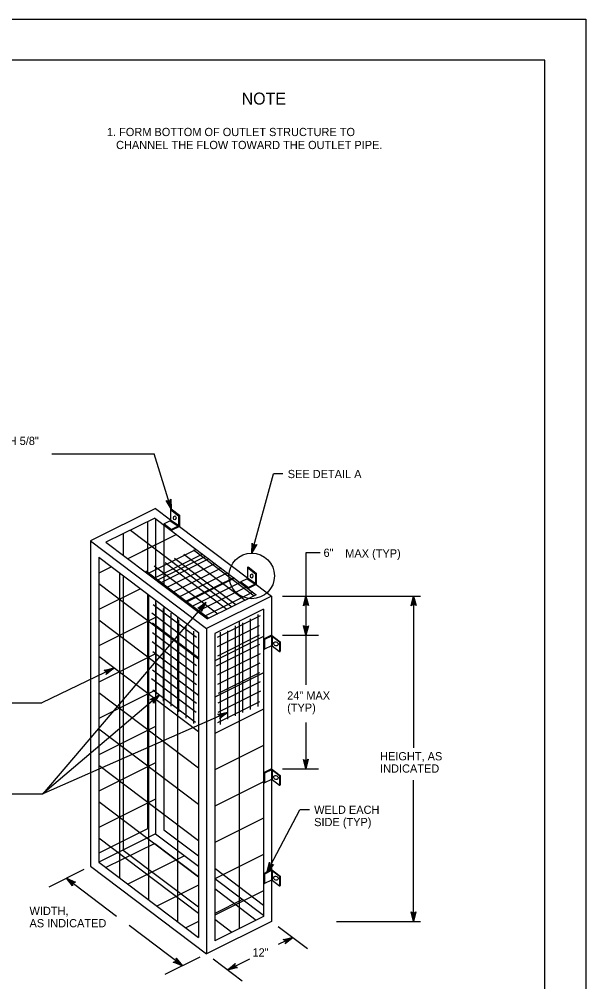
# Model space of a CAD drawing. Extents: x 636462 to 639890, y 299944 to 300538.
# Drawn here: x 639618.9 to 639825.9, y 300186.8 to 300538.4 of the extents above; entities that cross this region are included whole.
import ezdxf

# ---------------------------------------------------------------- set-up
doc = ezdxf.new("R2010")
doc.units = 0
for name, color, linetype in [('1', 7, 'Continuous'), ('Default', 7, 'Continuous'), ('PLT-BNDY', 7, 'Continuous')]:
    doc.layers.add(name, color=color, linetype=linetype)

msp = doc.modelspace()

# ---------------------------------------------------------------- linework, layer by layer
at = {"layer": '1'}
msp.add_lwpolyline([(639810.91, 299959.45), (639810.91, 300523.45), (639024.91, 300523.45), (639024.91, 299959.45), (639810.91, 299959.45), (639810.91, 299985.81), (639610.91, 299985.81), (639610.91, 300050.49), (639810.91, 300050.49), (639810.91, 300079.45), (639610.91, 300079.45), (639610.91, 299959.45), (639689.72, 299959.45), (639689.72, 299985.81), (639689.72, 299959.45), (639766.72, 299959.45), (639766.72, 299985.81), (639766.72, 299973.49), (639810.91, 299973.49)], dxfattribs=at)
at = {"layer": 'Default'}
for p, q in [((639630.78, 300379.68), (639668.17, 300379.68)), ((639674.46, 300359.52), (639668.17, 300379.68)), ((639703.93, 300343.39), (639711.78, 300372.3)), ((639715.28, 300372.3), (639711.78, 300372.3)), ((639668.75, 300359.7), (639644.98, 300347.86)), ((639668.75, 300359.7), (639674.21, 300355.58)), ((639674.21, 300359.27), (639677.16, 300357.04)), ((639674.21, 300359.27), (639674.21, 300355.4)), ((639674.46, 300359.52), (639677.42, 300357.29)), ((639677.16, 300357.04), (639677.16, 300353.49)), ((639677.42, 300357.29), (639677.41, 300357.29)), ((639677.42, 300357.29), (639677.42, 300353.13)), ((639668.43, 300356.22), (639650.6, 300347.34)), ((639665.78, 300354.9), (639665.78, 300335.88)), ((639668.43, 300356.22), (639705.52, 300328.21)), ((639668.75, 300355.97), (639668.75, 300333.63)), ((639671.73, 300353.73), (639671.73, 300331.39)), ((639674.07, 300355.18), (639671.84, 300354.06)), ((639671.84, 300354.06), (639674.54, 300352.02)), ((639674.07, 300355.18), (639677.03, 300353.26)), ((639677.16, 300353.49), (639674.21, 300355.4)), ((639677.42, 300353.13), (639674.45, 300351.65)), ((639677.03, 300353.26), (639674.54, 300352.02)), ((639677.43, 300353.15), (639702.31, 300334.36)), ((639656.87, 300350.46), (639656.87, 300342.61)), ((639676.38, 300350.22), (639658.55, 300341.34)), ((639659.52, 300351.78), (639696.61, 300323.77)), ((639674.45, 300351.65), (639674.43, 300351.69)), ((639644.98, 300347.86), (639687.37, 300315.85)), ((639644.98, 300347.86), (639644.98, 300228.99)), ((639650.6, 300347.34), (639687.69, 300319.33)), ((639668.75, 300346.42), (639658.55, 300341.34)), ((639683.62, 300344.75), (639665.79, 300335.87)), ((639685.9, 300343.03), (639668.07, 300334.15)), ((639679.07, 300343.04), (639701.42, 300326.17)), ((639682.55, 300344.56), (639704.73, 300327.82)), ((639647.95, 300341.89), (639684.4, 300314.37)), ((639647.95, 300341.89), (639647.95, 300230.47)), ((639686.98, 300342.21), (639669.15, 300333.33)), ((639688.18, 300341.31), (639670.35, 300332.43)), ((639672.2, 300339.93), (639694.79, 300322.87)), ((639690.46, 300339.58), (639672.63, 300330.7)), ((639675.6, 300341.51), (639698.02, 300324.58)), ((639652.61, 300338.38), (639647.95, 300336.06)), ((639655.58, 300336.13), (639655.58, 300224.71)), ((639665.13, 300336.96), (639688.17, 300319.57)), ((639668.27, 300338.74), (639691.48, 300321.22)), ((639692.74, 300337.86), (639674.91, 300328.98)), ((639695.02, 300336.14), (639677.19, 300327.26)), ((639702.31, 300338.08), (639705.26, 300335.85)), ((639702.31, 300338.08), (639702.31, 300334.21)), ((639702.56, 300338.33), (639705.51, 300336.1)), ((639705.26, 300335.85), (639705.26, 300332.29)), ((639705.51, 300336.1), (639705.51, 300331.94)), ((639705.51, 300336.1), (639705.51, 300336.1)), ((639647.95, 300332.34), (639684.4, 300304.82)), ((639656.87, 300335.16), (639656.87, 300234.91)), ((639697.3, 300334.42), (639679.47, 300325.54)), ((639697.57, 300334.21), (639679.74, 300325.33)), ((639699.58, 300332.7), (639681.75, 300323.82)), ((639702.17, 300333.99), (639699.93, 300332.87)), ((639699.93, 300332.87), (639702.64, 300330.83)), ((639702.17, 300333.99), (639705.12, 300332.07)), ((639705.26, 300332.29), (639702.31, 300334.21)), ((639705.12, 300332.07), (639702.64, 300330.83)), ((639663.2, 300330.37), (639647.95, 300322.78)), ((639701.86, 300330.98), (639684.03, 300322.1)), ((639704.33, 300329.11), (639686.5, 300320.23)), ((639702.54, 300330.46), (639702.52, 300330.5)), ((639705.51, 300331.94), (639702.54, 300330.46)), ((639705.54, 300331.92), (639711.14, 300327.69)), ((639687.04, 300325.37), (639627.54, 300255.41)), ((639665.78, 300328.43), (639665.78, 300242.67)), ((639666.17, 300328.13), (639666.17, 300216.71)), ((639668.75, 300326.18), (639668.75, 300240.83)), ((639668.81, 300325.25), (639668.81, 300291.73)), ((639711.14, 300327.69), (639687.37, 300315.85)), ((639705.52, 300328.21), (639687.69, 300319.33)), ((639711.14, 300327.69), (639711.14, 300313.38)), ((639715.12, 300327.69), (639765.51, 300327.69)), ((639763, 300327.69), (639763, 300272.26)), ((639667.35, 300321.55), (639684.53, 300308.57)), ((639667.87, 300324.6), (639683.66, 300312.68)), ((639671.56, 300323.15), (639671.56, 300289.25)), ((639671.73, 300323.94), (639671.73, 300242.31)), ((639674.31, 300321.5), (639674.31, 300287.43)), ((639708.17, 300322.89), (639690.34, 300314.01)), ((639708.17, 300322.89), (639708.17, 300210.66)), ((639668.75, 300319.86), (639647.95, 300309.5)), ((639647.95, 300319.06), (639684.4, 300291.54)), ((639676.77, 300320.13), (639676.77, 300208.71)), ((639677.06, 300318.96), (639677.06, 300285.39)), ((639706.91, 300320.42), (639691.19, 300312.59)), ((639699.26, 300318.45), (639699.26, 300206.22)), ((639700.55, 300317.98), (639700.55, 300285.15)), ((639703.3, 300319.41), (639703.3, 300286.2)), ((639706.05, 300320.96), (639706.05, 300287.36)), ((639667.64, 300314.44), (639683.68, 300302.33)), ((639667.65, 300317.88), (639684.21, 300305.38)), ((639679.8, 300316.86), (639679.8, 300283.13)), ((639682.55, 300314.88), (639682.55, 300281.14)), ((639687.37, 300315.85), (639687.37, 300196.98)), ((639706.61, 300316.82), (639691.24, 300309.17)), ((639692.3, 300314.5), (639692.3, 300280.77)), ((639695.05, 300315.05), (639695.05, 300282.75)), ((639697.8, 300316.82), (639697.8, 300283.89)), ((639667.49, 300311.11), (639683.78, 300298.81)), ((639684.4, 300314.37), (639684.4, 300202.95)), ((639690.34, 300314.01), (639690.34, 300201.78)), ((639708.17, 300312.93), (639690.34, 300304.05)), ((639706.62, 300313.38), (639691.39, 300305.8)), ((639711.14, 300313.38), (639708.17, 300311.9)), ((639711.06, 300313.06), (639708.51, 300311.79)), ((639708.51, 300311.79), (639708.51, 300308.29)), ((639711.06, 300313.06), (639711.06, 300309.56)), ((639711.14, 300313.38), (639714.26, 300311.03)), ((639711.33, 300313.04), (639714.07, 300310.97)), ((639711.33, 300313.04), (639711.33, 300309.54)), ((639714.07, 300310.97), (639714.07, 300307.47)), ((639714.26, 300311.03), (639714.24, 300311)), ((639714.26, 300311.03), (639714.26, 300309.64)), ((639714.26, 300311.03), (639714.26, 300307.55)), ((639715.12, 300313.38), (639728.23, 300313.38)), ((639667.74, 300307.48), (639683.7, 300295.43)), ((639706.7, 300309.98), (639690.91, 300302.12)), ((639711.07, 300309.57), (639708.51, 300308.29)), ((639711.14, 300309.58), (639711.14, 300264.55)), ((639711.33, 300309.54), (639714.07, 300307.47)), ((639668.75, 300306.58), (639647.95, 300296.22)), ((639647.95, 300305.78), (639684.4, 300278.26)), ((639667.48, 300304.23), (639683.9, 300291.84)), ((639706.9, 300306.63), (639691.39, 300298.91)), ((639653.43, 300301.39), (639627.23, 300288.75)), ((639667.58, 300300.72), (639683.67, 300288.56)), ((639706.88, 300303.18), (639691.31, 300295.43)), ((639667.21, 300297.55), (639683.54, 300285.22)), ((639708.17, 300299.65), (639690.34, 300290.77)), ((639706.72, 300299.66), (639691.55, 300292.1)), ((639668.75, 300293.3), (639647.95, 300282.94)), ((639667.7, 300293.46), (639683.3, 300281.68)), ((639706.99, 300296.35), (639691.42, 300288.6)), ((639670.04, 300291.5), (639627.54, 300255.41)), ((639647.95, 300292.5), (639684.4, 300264.98)), ((639707.01, 300292.92), (639691.5, 300285.19)), ((639609.83, 300288.75), (639627.23, 300288.75)), ((639708.17, 300286.37), (639690.34, 300277.49)), ((639706.76, 300289.07), (639691.4, 300281.42)), ((639694.98, 300285.21), (639627.54, 300255.41)), ((639668.75, 300280.02), (639647.95, 300269.66)), ((639647.95, 300279.22), (639684.4, 300251.7)), ((639708.17, 300273.09), (639690.34, 300264.21)), ((639668.75, 300266.74), (639647.95, 300256.38)), ((639647.95, 300265.94), (639684.4, 300238.42)), ((639711.14, 300264.55), (639708.17, 300263.07)), ((639711.06, 300264.23), (639708.51, 300262.96)), ((639708.51, 300262.96), (639708.51, 300259.45)), ((639711.06, 300264.23), (639711.06, 300260.73)), ((639711.14, 300264.55), (639714.26, 300262.19)), ((639711.33, 300264.21), (639714.07, 300262.14)), ((639711.33, 300264.21), (639711.33, 300260.7)), ((639714.07, 300262.14), (639714.07, 300258.63)), ((639714.26, 300262.19), (639714.24, 300262.16)), ((639714.26, 300262.19), (639714.26, 300260.8)), ((639714.26, 300262.19), (639714.26, 300258.71)), ((639715.12, 300264.55), (639728.23, 300264.55)), ((639708.17, 300259.81), (639690.34, 300250.93)), ((639711.07, 300260.73), (639708.51, 300259.45)), ((639711.14, 300260.75), (639711.14, 300227.75)), ((639711.33, 300260.7), (639714.07, 300258.63)), ((639763, 300208.82), (639763, 300260.45)), ((639585.71, 300255.41), (639627.54, 300255.41)), ((639668.75, 300253.46), (639647.95, 300243.1)), ((639647.95, 300252.66), (639684.4, 300225.14)), ((639709.5, 300226.93), (639721.44, 300249.63)), ((639724.93, 300249.63), (639721.44, 300249.63)), ((639708.17, 300246.53), (639690.34, 300237.65)), ((639665.78, 300242.67), (639647.95, 300233.79)), ((639668.75, 300240.83), (639647.95, 300230.47)), ((639668.75, 300240.83), (639684.4, 300229.01)), ((639671.73, 300242.31), (639684.4, 300232.74)), ((639647.95, 300239.38), (639684.4, 300211.86)), ((639668.43, 300237.35), (639650.6, 300228.47)), ((639668.43, 300237.35), (639684.4, 300225.29)), ((639656.87, 300234.91), (639684.4, 300214.12)), ((639647.95, 300230.47), (639684.4, 300202.95)), ((639679.35, 300232.83), (639658.55, 300222.47)), ((639708.17, 300233.25), (639690.34, 300224.38)), ((639642.57, 300227.79), (639629.73, 300221.39)), ((639644.98, 300228.99), (639687.37, 300196.98)), ((639690.34, 300228.25), (639708.17, 300214.79)), ((639711.14, 300227.75), (639708.17, 300226.27)), ((639711.06, 300227.43), (639708.51, 300226.15)), ((639711.06, 300227.43), (639711.06, 300223.92)), ((639711.14, 300227.75), (639714.26, 300225.39)), ((639711.33, 300227.4), (639714.07, 300225.33)), ((639711.33, 300227.4), (639711.33, 300223.9)), ((639636.15, 300224.59), (639654.5, 300210.73)), ((639690.34, 300224.53), (639708.17, 300211.06)), ((639708.51, 300226.15), (639708.51, 300222.65)), ((639711.07, 300223.93), (639708.51, 300222.65)), ((639711.14, 300223.95), (639711.14, 300208.82)), ((639711.33, 300223.9), (639714.07, 300221.83)), ((639714.07, 300225.33), (639714.07, 300221.83)), ((639714.26, 300225.39), (639714.24, 300225.36)), ((639714.26, 300225.39), (639714.26, 300224)), ((639714.26, 300225.39), (639714.26, 300221.91)), ((639684.4, 300222.06), (639669.15, 300214.46)), ((639690.34, 300220.8), (639705.52, 300209.34)), ((639708.17, 300219.97), (639690.34, 300211.1)), ((639700.55, 300216.82), (639690.34, 300211.74)), ((639708.17, 300210.66), (639690.34, 300201.78)), ((639690.34, 300209.63), (639696.61, 300204.9)), ((639678.54, 300192.58), (639659.03, 300207.31)), ((639684.4, 300208.78), (639679.74, 300206.46)), ((639711.14, 300208.82), (639687.37, 300196.98)), ((639713.55, 300207), (639724.2, 300198.96)), ((639734.88, 300208.82), (639765.51, 300208.82)), ((639718.88, 300202.98), (639713.57, 300200.34)), ((639684.96, 300195.78), (639672.12, 300189.39)), ((639689.78, 300195.16), (639700.43, 300187.12)), ((639695.1, 300191.14), (639703.22, 300195.18))]:
    msp.add_line(p, q, dxfattribs=at)
for points in [[(639674.11, 300362.8), (639674.25, 300363.12), (639674.46, 300359.52), (639674.11, 300362.8), (639673.82, 300362.5), (639674.46, 300359.52), (639673.32, 300362.34), (639672.9, 300362.4), (639674.46, 300359.52), (639672.58, 300362.6), (639672.9, 300362.4)], [(639705.4, 300346.33), (639705.69, 300346.53), (639703.93, 300343.39), (639705.4, 300346.33), (639704.99, 300346.24), (639703.93, 300343.39), (639704.49, 300346.38), (639704.17, 300346.65), (639703.93, 300343.39), (639704, 300346.99), (639704.17, 300346.65)], [(639728.86, 300343.52), (639723.65, 300343.52), (639723.65, 300313.38)], [(639684.48, 300323.3), (639684.13, 300323.24), (639687.04, 300325.37), (639684.48, 300323.3), (639684.89, 300323.21), (639687.04, 300325.37), (639685.3, 300322.88), (639685.47, 300322.5), (639687.04, 300325.37), (639685.48, 300322.12), (639685.47, 300322.5)], [(639723.02, 300324.46), (639722.8, 300324.19), (639723.65, 300327.69), (639723.02, 300324.46), (639723.39, 300324.65), (639723.65, 300327.69), (639723.92, 300324.66), (639724.29, 300324.48), (639723.65, 300327.69), (639724.55, 300324.2), (639724.29, 300324.48)], [(639762.39, 300324.45), (639762.16, 300324.18), (639763, 300327.69), (639762.39, 300324.45), (639762.76, 300324.65), (639763, 300327.69), (639763.28, 300324.66), (639763.66, 300324.48), (639763, 300327.69), (639763.91, 300324.2), (639763.66, 300324.48)], [(639724.33, 300316.61), (639724.55, 300316.87), (639723.65, 300313.38), (639724.33, 300316.61), (639723.95, 300316.42), (639723.65, 300313.38), (639723.43, 300316.42), (639723.05, 300316.6), (639723.65, 300313.38), (639722.8, 300316.89), (639723.05, 300316.6)], [(639723.65, 300313.38), (639723.65, 300295.3)], [(639650.25, 300300.52), (639649.91, 300300.6), (639653.43, 300301.39), (639650.25, 300300.52), (639650.59, 300300.28), (639653.43, 300301.39), (639650.83, 300299.81), (639650.83, 300299.39), (639653.43, 300301.39), (639650.69, 300299.04), (639650.83, 300299.39)], [(639667.15, 300289.91), (639666.8, 300289.9), (639670.04, 300291.5), (639667.15, 300289.91), (639667.54, 300289.75), (639670.04, 300291.5), (639667.89, 300289.35), (639667.99, 300288.95), (639670.04, 300291.5), (639667.94, 300288.57), (639667.99, 300288.95)], [(639691.77, 300284.47), (639691.44, 300284.57), (639694.98, 300285.21), (639691.77, 300284.47), (639692.1, 300284.21), (639694.98, 300285.21), (639692.32, 300283.74), (639692.31, 300283.32), (639694.98, 300285.21), (639692.16, 300282.97), (639692.31, 300283.32)], [(639723.65, 300281.51), (639723.65, 300264.55)], [(639724.28, 300267.78), (639724.51, 300268.05), (639723.65, 300264.55), (639724.28, 300267.78), (639723.91, 300267.58), (639723.65, 300264.55), (639723.39, 300267.58), (639723.01, 300267.76), (639723.65, 300264.55), (639722.76, 300268.04), (639723.01, 300267.76)], [(639711.54, 300229.51), (639711.86, 300229.65), (639709.5, 300226.93), (639711.54, 300229.51), (639711.12, 300229.51), (639709.5, 300226.93), (639710.65, 300229.74), (639710.4, 300230.07), (639709.5, 300226.93), (639710.3, 300230.44), (639710.4, 300230.07)], [(639638.34, 300222.13), (639638.42, 300221.79), (639636.15, 300224.59), (639638.34, 300222.13), (639638.41, 300222.55), (639636.15, 300224.59), (639638.72, 300222.97), (639639.09, 300223.16), (639636.15, 300224.59), (639639.47, 300223.19), (639639.09, 300223.16)], [(639763.61, 300212.06), (639763.83, 300212.33), (639763, 300208.82), (639763.61, 300212.06), (639763.24, 300211.86), (639763, 300208.82), (639762.72, 300211.85), (639762.34, 300212.03), (639763, 300208.82), (639762.08, 300212.31), (639762.34, 300212.03)], [(639715.7, 300202.12), (639715.36, 300202.2), (639718.88, 300202.98), (639715.7, 300202.12), (639716.04, 300201.88), (639718.88, 300202.98), (639716.27, 300201.41), (639716.28, 300200.99), (639718.88, 300202.98), (639716.14, 300200.64), (639716.28, 300200.99)], [(639676.33, 300195.03), (639676.25, 300195.37), (639678.54, 300192.58), (639676.33, 300195.03), (639676.27, 300194.61), (639678.54, 300192.58), (639675.96, 300194.19), (639675.59, 300194), (639678.54, 300192.58), (639675.21, 300193.96), (639675.59, 300194)], [(639698.28, 300192.02), (639698.62, 300191.94), (639695.1, 300191.14), (639698.28, 300192.02), (639697.94, 300192.26), (639695.1, 300191.14), (639697.7, 300192.73), (639697.69, 300193.14), (639695.1, 300191.14), (639697.83, 300193.5), (639697.69, 300193.14)]]:
    msp.add_lwpolyline(points, dxfattribs=at)
msp.add_circle((639703.85, 300335.06), 8.32, dxfattribs=at)
for centre, radius, start, end in [((639674.46, 300359.27), 0.25, 90, 180), ((639677.41, 300357.04), 0.25, 90, 180), ((639671.95, 300353.84), 0.25, 116.4723, 206.4723), ((639673.96, 300355.4), 0.25, 296.4723, 0), ((639676.91, 300353.49), 0.25, 296.4723, 360), ((639674.65, 300351.8), 0.25, 116.4723, 206.4723), ((639702.56, 300338.08), 0.25, 90, 180), ((639705.51, 300335.85), 0.25, 90, 180), ((639700.05, 300332.65), 0.25, 116.4723, 206.4723), ((639702.06, 300334.21), 0.25, 296.4723, 0), ((639705.01, 300332.29), 0.25, 296.4723, 360), ((639702.75, 300330.61), 0.25, 116.4723, 206.4723), ((639708.4, 300312.01), 0.25, 206.4723, 296.4723), ((639711.18, 300312.84), 0.25, 52.9446, 116.4723), ((639714.14, 300311.07), 0.125, 232.9446, 322.9446), ((639708.4, 300308.51), 0.25, 206.4723, 296.4723), ((639711.18, 300309.34), 0.25, 52.9446, 116.4723), ((639714.14, 300307.57), 0.125, 232.9446, 350.5548), ((639708.4, 300263.18), 0.25, 206.4723, 296.4723), ((639711.18, 300264.01), 0.25, 52.9446, 116.4723), ((639714.14, 300262.24), 0.125, 232.9446, 322.9446), ((639708.4, 300259.68), 0.25, 206.4723, 296.4723), ((639711.18, 300260.5), 0.25, 52.9446, 116.4723), ((639714.14, 300258.73), 0.125, 232.9446, 350.5548), ((639711.18, 300227.2), 0.25, 52.9446, 116.4723), ((639708.4, 300226.38), 0.25, 206.4723, 296.4723), ((639711.18, 300223.7), 0.25, 52.9446, 116.4723), ((639714.14, 300225.43), 0.125, 232.9446, 322.9446), ((639708.4, 300222.87), 0.25, 206.4723, 296.4723), ((639714.14, 300221.93), 0.125, 232.9446, 350.5548)]:
    msp.add_arc(centre, radius, start, end, dxfattribs=at)
for centre, major_axis, ratio in [((639675.75, 300356.26), (0, 0.762), 0.59245), ((639703.85, 300335.06), (0, 0.762), 0.59245), ((639712.7, 300310.25), (0.74, -0.439), 0.786824), ((639712.7, 300261.42), (0.74, -0.439), 0.786824), ((639712.7, 300224.62), (0.74, -0.439), 0.786824)]:
    msp.add_ellipse(centre, major_axis=major_axis, ratio=ratio, dxfattribs=at)
at = {"layer": 'PLT-BNDY'}
msp.add_lwpolyline([(638984.91, 300538.45), (639825.91, 300538.45), (639825.91, 299944.45), (638984.91, 299944.45)], close=True, dxfattribs=at)

# ---------------------------------------------------------------- texts
at = {"layer": 'Default'}
for s, height, p in [('NOTE', 4.372, (639700.16, 300507.28)), ('1. FORM BOTTOM OF OUTLET STRUCTURE TO', 2.998, (639650.96, 300495.76)), ('   CHANNEL THE FLOW TOWARD THE OUTLET PIPE.', 2.998, (639650.96, 300491.01)), ('STEEL ANGLE (TYP) WITH 5/8"', 2.998, (639567.62, 300382.9)), ('SEE DETAIL A', 2.998, (639717.02, 300370.8)), ('6"', 2.998, (639730.1, 300342.02)), ('MAX (TYP)', 2.998, (639738.04, 300341.79)), ('24" MAX', 2.998, (639716.81, 300289.85)), ('(TYP)', 2.998, (639716.81, 300285.41)), ('HEIGHT, AS', 2.998, (639750.77, 300267.68)), ('INDICATED', 2.998, (639750.77, 300263.19)), ('WELD EACH', 2.998, (639726.68, 300248.13)), ('SIDE (TYP)', 2.998, (639726.68, 300243.64)), ('WIDTH,', 2.998, (639622.67, 300211.18)), ('AS INDICATED', 2.998, (639622.67, 300206.68)), ('12"', 2.998, (639704.13, 300196))]:
    msp.add_text(s, height=height, dxfattribs=at).set_placement(p)

doc.saveas('drawing.dxf')
